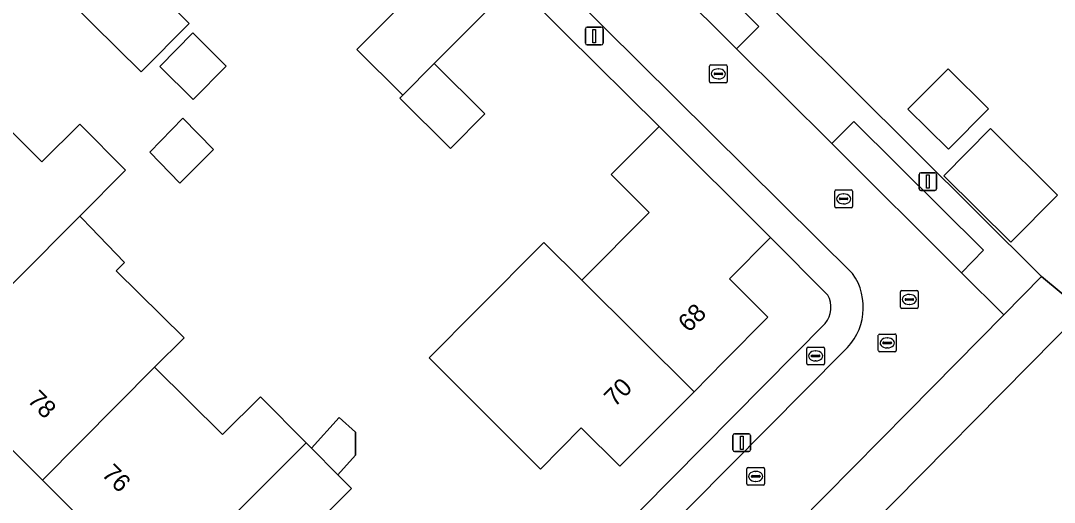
# Model space of a CAD drawing. Extents: x 157767 to 159172, y 387839 to 389425.
# Drawn here: x 158607.5 to 158665.6, y 388664.2 to 388691.2 of the extents above; entities that cross this region are included whole.
import ezdxf

# ---------------------------------------------------------------- set-up
doc = ezdxf.new("R2010")
doc.units = 0
for name, color, linetype in [('IMGEO_Brandkraan', 7, 'Continuous'), ('IMGEO_Erf', 7, 'Continuous'), ('IMGEO_Groenvoorziening', 7, 'Continuous'), ('IMGEO_Kolk', 7, 'Continuous'), ('IMGEO_Lichtmast', 7, 'Continuous'), ('IMGEO_Pand', 7, 'Continuous'), ('IMGEO_Pand_nummerreeks', 7, 'Continuous'), ('IMGEO_Parkeervlak_open', 7, 'Continuous'), ('IMGEO_Rijbaan_lokaal_open', 7, 'Continuous'), ('IMGEO_Rioolput', 7, 'Continuous'), ('IMGEO_Voetpad_open', 7, 'Continuous')]:
    doc.layers.add(name, color=color, linetype=linetype)

msp = doc.modelspace()

# ---------------------------------------------------------------- linework, layer by layer
at = {"layer": 'IMGEO_Brandkraan'}
for p, q in [((158651.67, 388671.992), (158651.67, 388672.844)), ((158651.745, 388672.918), (158652.597, 388672.918)), ((158652.158, 388672.698), (158652.183, 388672.698)), ((158652.671, 388672.844), (158652.671, 388671.992)), ((158651.929, 388672.412), (158651.929, 388672.424)), ((158652.367, 388672.375), (158651.969, 388672.375)), ((158651.972, 388672.461), (158652.37, 388672.461)), ((158652.181, 388672.138), (158652.156, 388672.138)), ((158652.413, 388672.424), (158652.413, 388672.412)), ((158652.597, 388671.918), (158651.745, 388671.918))]:
    msp.add_line(p, q, dxfattribs=at)
for points in [[(158651.67, 388671.992), (158651.67, 388672.844)], [(158651.745, 388672.918), (158652.597, 388672.918)], [(158652.671, 388672.844), (158652.671, 388671.992)], [(158652.597, 388671.918), (158651.745, 388671.918)]]:
    msp.add_lwpolyline(points, dxfattribs=at)
for centre, radius, start, end in [((158651.747, 388672.842), 0.0765, 91.55205, 178.44795), ((158651.747, 388672.842), 0.0765, 91.55205, 178.44795), ((158652.595, 388672.842), 0.0765, 1.55205, 88.44795), ((158652.595, 388672.842), 0.0765, 1.55205, 88.44795), ((158651.747, 388671.994), 0.0765, 181.55205, 268.44795), ((158651.747, 388671.994), 0.0765, 181.55205, 268.44795), ((158651.969, 388672.421), 0.0403, 85.87752, 175.75265), ((158651.966, 388672.411), 0.0366, 178.93798, 274.71019), ((158652.37, 388672.418), 0.043, 264.86636, 352.45326), ((158652.374, 388672.423), 0.0386, 1.73085, 96.63898), ((158652.595, 388671.994), 0.0765, 271.55205, 358.44795), ((158652.595, 388671.994), 0.0765, 271.55205, 358.44795)]:
    msp.add_arc(centre, radius, start, end, dxfattribs=at)
for centre, major_axis, ratio, start_param, end_param in [((158652.157, 388672.418), (-0.387, 0.002), 0.722429, 4.712389, 7.853982), ((158652.182, 388672.418), (-0.39, 0.002), 0.717154, 1.570796, 4.712389)]:
    msp.add_ellipse(centre, major_axis=major_axis, ratio=ratio, start_param=start_param, end_param=end_param, dxfattribs=at)
at = {"layer": 'IMGEO_Erf'}
for points in [[(158640.004, 388701.595), (158664.862, 388676.871), (158667.186, 388674.956), (158667.363, 388674.81), (158685.994, 388693.142), (158650.628, 388746.02)], [(158643.373, 388685.295), (158638.081, 388690.551), (158635.243, 388693.37), (158630.734, 388688.83), (158633.572, 388686.012), (158631.642, 388684.068), (158628.804, 388686.887), (158628.971, 388687.055), (158626.388, 388689.62), (158632.66, 388695.935)], [(158614.845, 388693.202), (158616.964, 388691.079), (158614.258, 388688.374), (158611.54, 388691.054), (158608.005, 388694.59)], [(158604.873, 388687.082), (158608.687, 388683.316), (158610.813, 388685.432), (158613.377, 388682.855), (158610.817, 388680.275), (158610.942, 388680.145), (158611.423, 388679.646), (158613.336, 388677.663), (158612.859, 388677.203), (158616.677, 388673.444), (158615.024, 388671.782), (158618.838, 388668.016), (158620.966, 388670.13), (158623.531, 388667.548), (158623.833, 388667.245), (158625.398, 388668.96), (158626.304, 388668.133), (158626.32, 388666.844), (158625.32, 388665.748), (158626.09, 388664.973), (158623.962, 388662.859)], [(158652.864, 388675.835), (158649.643, 388679.073), (158647.337, 388676.743), (158649.496, 388674.589), (158647.04, 388672.121), (158645.341, 388670.413), (158643.692, 388668.756), (158641.174, 388666.226), (158639.003, 388668.391), (158636.701, 388666.07), (158633.163, 388669.603), (158630.451, 388672.311), (158633.134, 388675.007), (158636.905, 388678.79), (158639.031, 388676.674), (158642.819, 388680.48), (158640.69, 388682.599), (158643.373, 388685.295)], [(158619.981, 388641.034), (158621.48, 388640.53), (158644.014, 388657.617), (158640.655, 388662.076), (158652.705, 388674.246)], [(158610.409, 388663.769), (158608.719, 388665.443), (158607.062, 388667.083)]]:
    msp.add_lwpolyline(points, dxfattribs=at)
for points in [[(158617.194, 388686.815), (158615.308, 388688.674), (158617.162, 388690.554), (158619.047, 388688.694)], [(158659.617, 388688.548), (158661.887, 388686.298), (158659.633, 388684.024), (158657.363, 388686.274)], [(158618.333, 388684.002), (158616.448, 388682.117), (158614.748, 388683.857), (158616.598, 388685.761)], [(158659.377, 388682.541), (158662, 388685.187), (158665.766, 388681.454), (158663.143, 388678.808)]]:
    msp.add_lwpolyline(points, close=True, dxfattribs=at)
msp.add_arc((158651.627, 388675.156), 1.411, 319.81415, 28.75753, dxfattribs=at)
at = {"layer": 'IMGEO_Groenvoorziening'}
for points in [[(158670.357, 388658.645), (158670.847, 388659.894), (158668.652, 388660.611), (158667.282, 388660.898), (158665.726, 388661.095), (158663.409, 388661.153), (158661.371, 388660.956), (158658.957, 388660.416), (158657.296, 388659.84), (158655.31, 388658.897), (158653.573, 388661.174), (158667.186, 388674.956), (158664.862, 388676.871), (158662.757, 388674.727), (158657.368, 388669.278), (158649.605, 388661.429), (158654.62, 388654.855)], [(158674.964, 388667.751), (158669.39, 388672.914), (158667.363, 388674.81), (158667.186, 388674.956), (158653.573, 388661.174), (158655.31, 388658.897), (158657.296, 388659.84), (158658.957, 388660.416), (158661.371, 388660.956), (158663.409, 388661.153), (158665.726, 388661.095), (158667.282, 388660.898), (158668.652, 388660.611), (158670.847, 388659.894), (158673.696, 388667.149)]]:
    msp.add_lwpolyline(points, dxfattribs=at)
at = {"layer": 'IMGEO_Kolk'}
for p, q in [((158646.208, 388687.832), (158646.208, 388688.684)), ((158646.283, 388688.758), (158647.135, 388688.758)), ((158646.467, 388688.252), (158646.467, 388688.264)), ((158646.905, 388688.215), (158646.507, 388688.215)), ((158646.51, 388688.301), (158646.908, 388688.301)), ((158646.696, 388688.538), (158646.721, 388688.538)), ((158646.951, 388688.264), (158646.951, 388688.252)), ((158647.209, 388688.684), (158647.209, 388687.832)), ((158647.135, 388687.758), (158646.283, 388687.758)), ((158646.719, 388687.978), (158646.694, 388687.978)), ((158653.246, 388680.813), (158653.246, 388681.665)), ((158653.321, 388681.739), (158654.173, 388681.739)), ((158653.505, 388681.233), (158653.505, 388681.245)), ((158653.548, 388681.282), (158653.946, 388681.282)), ((158653.734, 388681.519), (158653.759, 388681.519)), ((158653.989, 388681.245), (158653.989, 388681.233)), ((158654.247, 388681.665), (158654.247, 388680.813)), ((158654.173, 388680.739), (158653.321, 388680.739)), ((158653.943, 388681.196), (158653.545, 388681.196)), ((158653.757, 388680.959), (158653.732, 388680.959)), ((158655.697, 388672.725), (158655.697, 388673.577)), ((158655.772, 388673.651), (158656.624, 388673.651)), ((158655.956, 388673.145), (158655.956, 388673.157)), ((158656.394, 388673.108), (158655.996, 388673.108)), ((158655.999, 388673.194), (158656.397, 388673.194)), ((158656.185, 388673.431), (158656.21, 388673.431)), ((158656.44, 388673.157), (158656.44, 388673.145)), ((158656.698, 388673.577), (158656.698, 388672.725)), ((158656.624, 388672.651), (158655.772, 388672.651)), ((158656.208, 388672.871), (158656.183, 388672.871)), ((158648.38, 388666.157), (158649.232, 388666.157)), ((158648.305, 388665.231), (158648.305, 388666.083)), ((158648.564, 388665.651), (158648.564, 388665.663)), ((158649.002, 388665.614), (158648.604, 388665.614)), ((158648.607, 388665.7), (158649.005, 388665.7)), ((158648.793, 388665.937), (158648.818, 388665.937)), ((158649.048, 388665.663), (158649.048, 388665.651)), ((158649.306, 388666.083), (158649.306, 388665.231)), ((158649.232, 388665.157), (158648.38, 388665.157)), ((158648.816, 388665.377), (158648.791, 388665.377))]:
    msp.add_line(p, q, dxfattribs=at)
for points in [[(158646.208, 388687.832), (158646.208, 388688.684)], [(158646.283, 388688.758), (158647.135, 388688.758)], [(158647.209, 388688.684), (158647.209, 388687.832)], [(158647.135, 388687.758), (158646.283, 388687.758)], [(158653.246, 388680.813), (158653.246, 388681.665)], [(158653.321, 388681.739), (158654.173, 388681.739)], [(158654.247, 388681.665), (158654.247, 388680.813)], [(158654.173, 388680.739), (158653.321, 388680.739)], [(158655.697, 388672.725), (158655.697, 388673.577)], [(158655.772, 388673.651), (158656.624, 388673.651)], [(158656.698, 388673.577), (158656.698, 388672.725)], [(158656.624, 388672.651), (158655.772, 388672.651)], [(158648.38, 388666.157), (158649.232, 388666.157)], [(158648.305, 388665.231), (158648.305, 388666.083)], [(158649.306, 388666.083), (158649.306, 388665.231)], [(158649.232, 388665.157), (158648.38, 388665.157)]]:
    msp.add_lwpolyline(points, dxfattribs=at)
for centre, radius, start, end in [((158646.285, 388688.682), 0.0765, 91.55205, 178.44795), ((158646.285, 388688.682), 0.0765, 91.55205, 178.44795), ((158646.507, 388688.261), 0.0403, 85.87752, 175.75265), ((158646.504, 388688.251), 0.0366, 178.93798, 274.71019), ((158646.908, 388688.258), 0.043, 264.86636, 352.45326), ((158646.912, 388688.263), 0.0386, 1.73085, 96.63898), ((158647.133, 388688.682), 0.0765, 1.55205, 88.44795), ((158647.133, 388688.682), 0.0765, 1.55205, 88.44795), ((158646.285, 388687.834), 0.0765, 181.55205, 268.44795), ((158646.285, 388687.834), 0.0765, 181.55205, 268.44795), ((158647.133, 388687.834), 0.0765, 271.55205, 358.44795), ((158647.133, 388687.834), 0.0765, 271.55205, 358.44795), ((158653.323, 388681.663), 0.0765, 91.55205, 178.44795), ((158653.323, 388681.663), 0.0765, 91.55205, 178.44795), ((158653.545, 388681.242), 0.0403, 85.87752, 175.75265), ((158653.95, 388681.244), 0.0386, 1.73085, 96.63898), ((158654.171, 388681.663), 0.0765, 1.55205, 88.44795), ((158654.171, 388681.663), 0.0765, 1.55205, 88.44795), ((158653.323, 388680.815), 0.0765, 181.55205, 268.44795), ((158653.323, 388680.815), 0.0765, 181.55205, 268.44795), ((158653.542, 388681.232), 0.0366, 178.93798, 274.71019), ((158653.946, 388681.239), 0.043, 264.86636, 352.45326), ((158654.171, 388680.815), 0.0765, 271.55205, 358.44795), ((158654.171, 388680.815), 0.0765, 271.55205, 358.44795), ((158655.774, 388673.575), 0.0765, 91.55205, 178.44795), ((158655.774, 388673.575), 0.0765, 91.55205, 178.44795), ((158655.996, 388673.154), 0.0403, 85.87752, 175.75265), ((158655.993, 388673.144), 0.0366, 178.93798, 274.71019), ((158656.397, 388673.151), 0.043, 264.86636, 352.45326), ((158656.401, 388673.156), 0.0386, 1.73085, 96.63898), ((158656.622, 388673.575), 0.0765, 1.55205, 88.44795), ((158656.622, 388673.575), 0.0765, 1.55205, 88.44795), ((158655.774, 388672.727), 0.0765, 181.55205, 268.44795), ((158655.774, 388672.727), 0.0765, 181.55205, 268.44795), ((158656.622, 388672.727), 0.0765, 271.55205, 358.44795), ((158656.622, 388672.727), 0.0765, 271.55205, 358.44795), ((158648.382, 388666.081), 0.0765, 91.55205, 178.44795), ((158648.382, 388666.081), 0.0765, 91.55205, 178.44795), ((158649.23, 388666.081), 0.0765, 1.55205, 88.44795), ((158649.23, 388666.081), 0.0765, 1.55205, 88.44795), ((158648.604, 388665.66), 0.0403, 85.87752, 175.75265), ((158648.601, 388665.65), 0.0366, 178.93798, 274.71019), ((158649.005, 388665.657), 0.043, 264.86636, 352.45326), ((158649.009, 388665.662), 0.0386, 1.73085, 96.63898), ((158648.382, 388665.233), 0.0765, 181.55205, 268.44795), ((158648.382, 388665.233), 0.0765, 181.55205, 268.44795), ((158649.23, 388665.233), 0.0765, 271.55205, 358.44795), ((158649.23, 388665.233), 0.0765, 271.55205, 358.44795)]:
    msp.add_arc(centre, radius, start, end, dxfattribs=at)
for centre, major_axis, ratio, start_param, end_param in [((158646.695, 388688.258), (-0.387, 0.002), 0.722429, 4.712389, 7.853982), ((158646.72, 388688.258), (-0.39, 0.002), 0.717154, 1.570796, 4.712389), ((158653.733, 388681.239), (-0.387, 0.002), 0.722429, 4.712389, 7.853982), ((158653.758, 388681.239), (-0.39, 0.002), 0.717154, 1.570796, 4.712389), ((158656.184, 388673.151), (-0.387, 0.002), 0.722429, 4.712389, 7.853982), ((158656.209, 388673.151), (-0.39, 0.002), 0.717154, 1.570796, 4.712389), ((158648.792, 388665.657), (-0.387, 0.002), 0.722429, 4.712389, 7.853982), ((158648.817, 388665.657), (-0.39, 0.002), 0.717154, 1.570796, 4.712389)]:
    msp.add_ellipse(centre, major_axis=major_axis, ratio=ratio, start_param=start_param, end_param=end_param, dxfattribs=at)
at = {"layer": 'IMGEO_Lichtmast'}
for p, q in [((158639.234, 388689.981), (158639.234, 388690.781)), ((158639.234, 388690.781), (158639.234, 388689.981)), ((158639.334, 388690.881), (158640.124, 388690.881)), ((158640.124, 388690.881), (158639.334, 388690.881)), ((158640.224, 388690.781), (158640.224, 388689.981)), ((158640.224, 388689.981), (158640.224, 388690.781)), ((158640.124, 388689.881), (158639.334, 388689.881)), ((158639.334, 388689.881), (158640.124, 388689.881)), ((158657.985, 388681.809), (158657.985, 388682.609)), ((158657.985, 388682.609), (158657.985, 388681.809)), ((158658.085, 388682.709), (158658.875, 388682.709)), ((158658.875, 388682.709), (158658.085, 388682.709)), ((158658.975, 388682.609), (158658.975, 388681.809)), ((158658.975, 388681.809), (158658.975, 388682.609)), ((158658.875, 388681.709), (158658.085, 388681.709)), ((158658.085, 388681.709), (158658.875, 388681.709)), ((158647.522, 388667.148), (158647.522, 388667.948)), ((158647.522, 388667.948), (158647.522, 388667.148)), ((158647.622, 388668.048), (158648.412, 388668.048)), ((158648.412, 388668.048), (158647.622, 388668.048)), ((158648.512, 388667.948), (158648.512, 388667.148)), ((158648.512, 388667.148), (158648.512, 388667.948)), ((158648.412, 388667.048), (158647.622, 388667.048)), ((158647.622, 388667.048), (158648.412, 388667.048))]:
    msp.add_line(p, q, dxfattribs=at)
for points in [[(158639.654, 388690.756), (158639.804, 388690.756), (158639.804, 388690.006), (158639.654, 388690.006), (158639.654, 388690.756)], [(158658.405, 388682.584), (158658.555, 388682.584), (158658.555, 388681.834), (158658.405, 388681.834), (158658.405, 388682.584)], [(158647.942, 388667.923), (158648.092, 388667.923), (158648.092, 388667.173), (158647.942, 388667.173), (158647.942, 388667.923)]]:
    msp.add_lwpolyline(points, dxfattribs=at)
for centre, start, end in [((158639.334, 388690.781), 90, 180), ((158639.334, 388690.781), 90, 180), ((158640.124, 388690.781), 0, 90), ((158640.124, 388690.781), 360, 90), ((158639.334, 388689.981), 180, 270), ((158639.334, 388689.981), 180, 270), ((158640.124, 388689.981), 270, 0), ((158640.124, 388689.981), 270, 0), ((158658.085, 388682.609), 90, 180), ((158658.085, 388682.609), 90, 180), ((158658.875, 388682.609), 0, 90), ((158658.875, 388682.609), 360, 90), ((158658.085, 388681.809), 180, 270), ((158658.085, 388681.809), 180, 270), ((158658.875, 388681.809), 270, 0), ((158658.875, 388681.809), 270, 0), ((158647.622, 388667.948), 90, 180), ((158647.622, 388667.948), 90, 180), ((158648.412, 388667.948), 0, 90), ((158648.412, 388667.948), 360, 90), ((158647.622, 388667.148), 180, 270), ((158647.622, 388667.148), 180, 270), ((158648.412, 388667.148), 270, 0), ((158648.412, 388667.148), 270, 0)]:
    msp.add_arc(centre, 0.1, start, end, dxfattribs=at)
at = {"layer": 'IMGEO_Pand'}
for points in [[(158612.285, 388703.261), (158610.64, 388701.604), (158608.13, 388699.076), (158610.311, 388696.924), (158608.005, 388694.59), (158611.54, 388691.054), (158614.258, 388688.374), (158616.964, 388691.079), (158614.845, 388693.202), (158618.579, 388696.961)], [(158628.971, 388687.055), (158630.734, 388688.83), (158635.243, 388693.37), (158632.66, 388695.935), (158626.388, 388689.62)], [(158615.308, 388688.674), (158617.194, 388686.815), (158619.047, 388688.694), (158617.162, 388690.554)], [(158630.734, 388688.83), (158628.971, 388687.055), (158628.804, 388686.887), (158631.642, 388684.068), (158633.572, 388686.012)], [(158657.363, 388686.274), (158659.633, 388684.024), (158661.887, 388686.298), (158659.617, 388688.548)], [(158604.873, 388687.082), (158598.603, 388680.763), (158600.259, 388679.12), (158602.777, 388676.621), (158601.58, 388675.421), (158603.806, 388673.211), (158604.52, 388673.93), (158607.263, 388676.694), (158610.817, 388680.275), (158613.377, 388682.855), (158610.813, 388685.432), (158608.687, 388683.316)], [(158616.598, 388685.761), (158614.748, 388683.857), (158616.448, 388682.117), (158618.333, 388684.002)], [(158649.643, 388679.073), (158643.373, 388685.295), (158640.69, 388682.599), (158642.819, 388680.48), (158639.031, 388676.674), (158645.341, 388670.413), (158647.04, 388672.121), (158649.496, 388674.589), (158647.337, 388676.743)], [(158659.377, 388682.541), (158663.143, 388678.808), (158665.766, 388681.454), (158662, 388685.187)], [(158616.677, 388673.444), (158612.859, 388677.203), (158613.336, 388677.663), (158611.423, 388679.646), (158610.942, 388680.145), (158610.817, 388680.275), (158607.263, 388676.694), (158604.52, 388673.93), (158606.703, 388671.745), (158604.542, 388669.579), (158607.062, 388667.083), (158608.719, 388665.443), (158615.024, 388671.782)], [(158645.341, 388670.413), (158639.031, 388676.674), (158636.905, 388678.79), (158633.134, 388675.007), (158630.451, 388672.311), (158633.163, 388669.603), (158636.701, 388666.07), (158639.003, 388668.391), (158641.174, 388666.226), (158643.692, 388668.756)], [(158615.024, 388671.782), (158608.719, 388665.443), (158610.409, 388663.769), (158612.911, 388661.291), (158615.065, 388663.466), (158617.27, 388661.267), (158623.531, 388667.548), (158620.966, 388670.13), (158618.838, 388668.016)], [(158623.833, 388667.245), (158625.32, 388665.748), (158626.32, 388666.844), (158626.304, 388668.133), (158625.398, 388668.96)], [(158623.962, 388662.859), (158626.09, 388664.973), (158625.32, 388665.748), (158623.833, 388667.245), (158623.531, 388667.548), (158617.27, 388661.267), (158615.104, 388659.094), (158617.324, 388656.892), (158619.831, 388654.405), (158621.486, 388652.764), (158627.791, 388659.059)]]:
    msp.add_lwpolyline(points, close=True, dxfattribs=at)
at = {"layer": 'IMGEO_Parkeervlak_open'}
for points in [[(158640.668, 388696.698), (158647.733, 388689.671), (158648.99, 388690.924), (158641.922, 388697.958)], [(158660.381, 388677.09), (158661.614, 388678.358), (158654.324, 388685.591), (158653.092, 388684.34)]]:
    msp.add_lwpolyline(points, close=True, dxfattribs=at)
at = {"layer": 'IMGEO_Rijbaan_lokaal_open'}
for points in [[(158618.407, 388712.542), (158654.244, 388677.057)], [(158653.732, 388672.671), (158643.054, 388661.905), (158650.632, 388651.904), (158654.62, 388654.855), (158649.605, 388661.429), (158657.368, 388669.278), (158662.757, 388674.727), (158660.381, 388677.09), (158653.092, 388684.34), (158647.733, 388689.671), (158640.668, 388696.698), (158636.662, 388700.683)]]:
    msp.add_lwpolyline(points, dxfattribs=at)
msp.add_arc((158651.561, 388675.147), 3.293, 311.23968, 35.44373, dxfattribs=at)
at = {"layer": 'IMGEO_Rioolput'}
for p, q in [((158656.94, 388675.164), (158656.94, 388676.016)), ((158657.015, 388676.09), (158657.867, 388676.09)), ((158657.941, 388676.016), (158657.941, 388675.164)), ((158657.199, 388675.584), (158657.199, 388675.596)), ((158657.637, 388675.547), (158657.239, 388675.547)), ((158657.242, 388675.633), (158657.64, 388675.633)), ((158657.428, 388675.87), (158657.453, 388675.87)), ((158657.683, 388675.596), (158657.683, 388675.584)), ((158657.867, 388675.09), (158657.015, 388675.09)), ((158657.451, 388675.31), (158657.426, 388675.31))]:
    msp.add_line(p, q, dxfattribs=at)
for points in [[(158656.94, 388675.164), (158656.94, 388676.016)], [(158657.015, 388676.09), (158657.867, 388676.09)], [(158657.941, 388676.016), (158657.941, 388675.164)], [(158657.867, 388675.09), (158657.015, 388675.09)]]:
    msp.add_lwpolyline(points, dxfattribs=at)
for centre, radius, start, end in [((158657.017, 388676.014), 0.0765, 91.55205, 178.44795), ((158657.017, 388676.014), 0.0765, 91.55205, 178.44795), ((158657.865, 388676.014), 0.0765, 1.55205, 88.44795), ((158657.865, 388676.014), 0.0765, 1.55205, 88.44795), ((158657.239, 388675.593), 0.0403, 85.87752, 175.75265), ((158657.236, 388675.583), 0.0366, 178.93798, 274.71019), ((158657.64, 388675.59), 0.043, 264.86636, 352.45326), ((158657.644, 388675.595), 0.0386, 1.73085, 96.63898), ((158657.017, 388675.166), 0.0765, 181.55205, 268.44795), ((158657.017, 388675.166), 0.0765, 181.55205, 268.44795), ((158657.865, 388675.166), 0.0765, 271.55205, 358.44795), ((158657.865, 388675.166), 0.0765, 271.55205, 358.44795)]:
    msp.add_arc(centre, radius, start, end, dxfattribs=at)
for centre, major_axis, ratio, start_param, end_param in [((158657.427, 388675.59), (-0.387, 0.002), 0.722429, 4.712389, 7.853982), ((158657.452, 388675.59), (-0.39, 0.002), 0.717154, 1.570796, 4.712389)]:
    msp.add_ellipse(centre, major_axis=major_axis, ratio=ratio, start_param=start_param, end_param=end_param, dxfattribs=at)
at = {"layer": 'IMGEO_Voetpad_open'}
for points in [[(158654.244, 388677.057), (158618.407, 388712.542)], [(158617.336, 388711.055), (158617.55, 388710.832), (158620.916, 388707.61), (158627.178, 388701.379), (158632.66, 388695.935), (158635.243, 388693.37), (158638.081, 388690.551), (158643.373, 388685.295), (158649.643, 388679.073), (158652.864, 388675.835)], [(158636.662, 388700.683), (158640.668, 388696.698), (158641.922, 388697.958), (158648.99, 388690.924), (158647.733, 388689.671), (158653.092, 388684.34), (158654.324, 388685.591), (158661.614, 388678.358), (158660.381, 388677.09), (158662.757, 388674.727), (158664.862, 388676.871), (158640.004, 388701.595)], [(158652.705, 388674.246), (158640.655, 388662.076), (158644.014, 388657.617), (158645.692, 388655.389), (158649.162, 388650.783), (158650.632, 388651.904), (158643.054, 388661.905)], [(158643.054, 388661.905), (158653.732, 388672.671)]]:
    msp.add_lwpolyline(points, dxfattribs=at)
for centre, radius, start, end in [((158651.561, 388675.147), 3.293, 311.23968, 35.44373), ((158651.627, 388675.156), 1.411, 319.81415, 28.75753)]:
    msp.add_arc(centre, radius, start, end, dxfattribs=at)

# ---------------------------------------------------------------- texts
at = {"layer": 'IMGEO_Pand_nummerreeks'}
for s, rotation, p in [('68', 45.14334, (158645.049, 388673.692)), ('70', 45.14079, (158640.888, 388669.51)), ('78', 315.28064, (158607.822, 388669.878)), ('76', 315.27862, (158612.004, 388665.736))]:
    msp.add_text(s, height=1, rotation=rotation, dxfattribs=at).set_placement(p)

doc.saveas('drawing.dxf')
